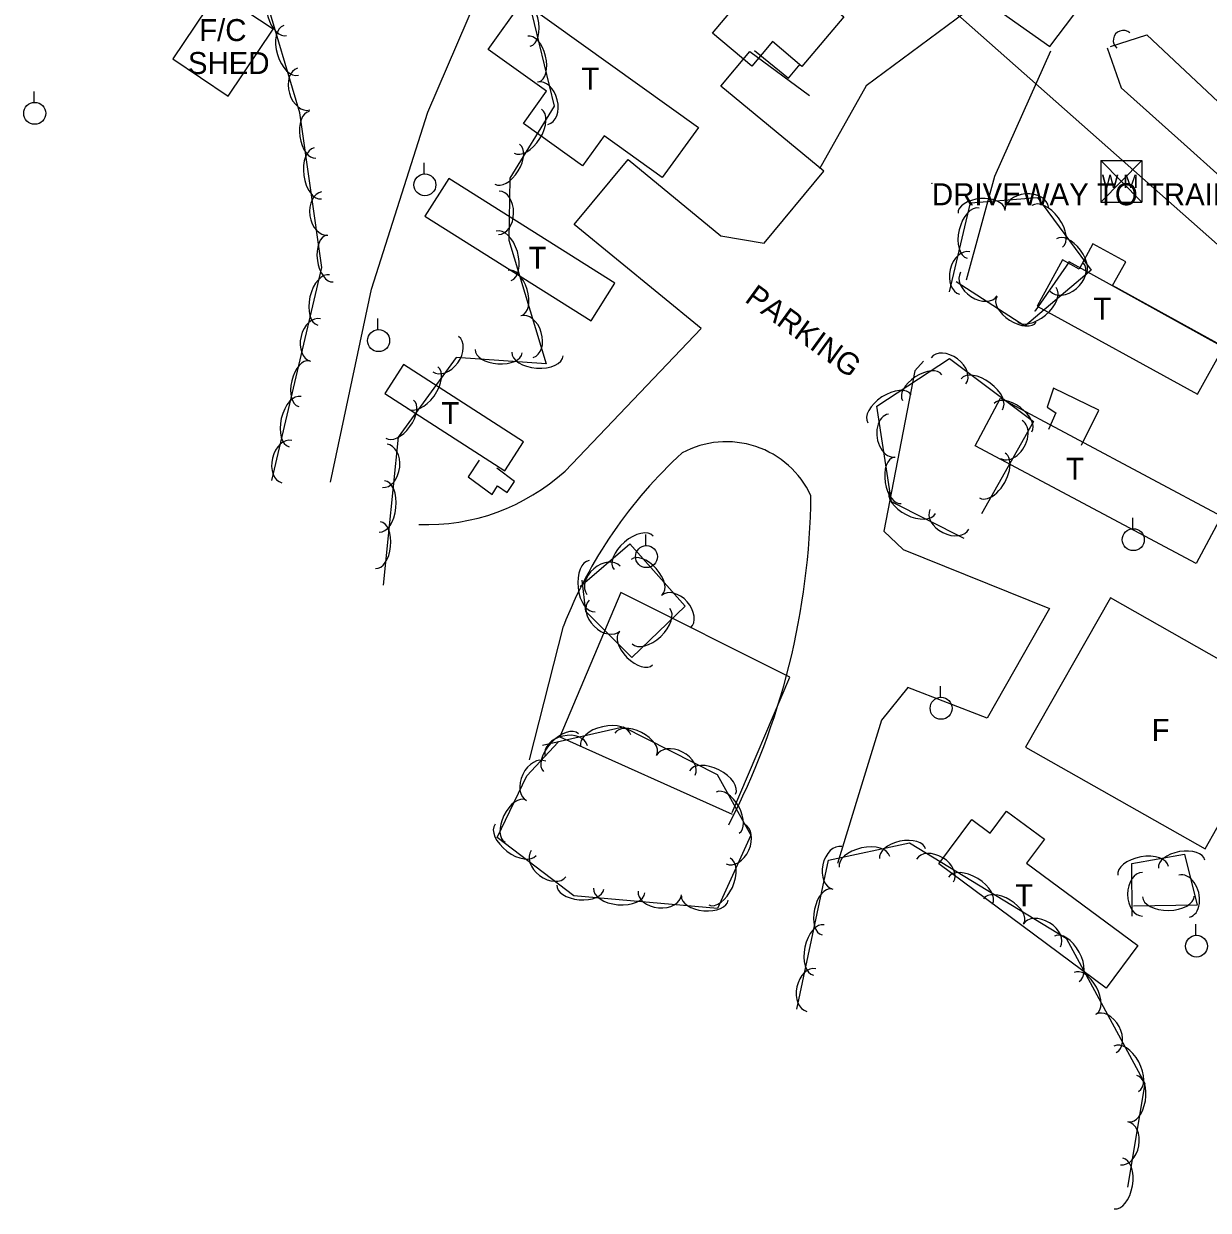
# Model space of a CAD drawing. Extents: x 1441650 to 1491889, y 345904 to 358319.
# Drawn here: x 1444480 to 1444749.5, y 354946.4 to 355216.4 of the extents above; entities that cross this region are included whole.
import ezdxf

# ---------------------------------------------------------------- set-up
doc = ezdxf.new("R2010")
doc.units = 0
for name, color, linetype in [('S_BUILDING', 7, 'Continuous'), ('S_BUILDING_ANNOT', 7, 'Continuous'), ('S_CROSS_DRAIN', 7, 'Continuous'), ('S_DITCHLINE', 7, 'Continuous'), ('S_EDGE_PAVEMENT', 7, 'Continuous'), ('S_GRAVEL_ROAD', 7, 'Continuous'), ('S_MSC_PT_SYM', 7, 'Continuous'), ('S_PARKING', 7, 'Continuous'), ('S_PARKING_ANNOT', 7, 'Continuous'), ('S_SIDEWALK', 7, 'Continuous'), ('S_STR_PT_SYM', 7, 'Continuous'), ('S_STREAM', 7, 'Continuous'), ('S_SURVEY_TEXT_ANNOT', 7, 'Continuous'), ('S_TREE', 7, 'Continuous'), ('S_UTILITY_POLE', 7, 'Continuous'), ('S_WATER_UTILITIES', 7, 'Continuous')]:
    doc.layers.add(name, color=color, linetype=linetype)

msp = doc.modelspace()

# ---------------------------------------------------------------- linework, layer by layer
at = {"layer": 'S_BUILDING'}
for p, q in [((1444717.78, 355162.25), (1444710.06, 355151.07)), ((1444752.97, 355142.74), (1444717.78, 355162.25))]:
    msp.add_line(p, q, dxfattribs=at)
for points in [[(1444614.58, 355261.65), (1444666.53, 355218.02), (1444657.04, 355206.72), (1444650.32, 355212.37), (1444645.61, 355206.76), (1444636.67, 355214.26), (1444641.61, 355220.15), (1444605.32, 355250.62)], [(1444524.14, 355223.65), (1444513.94, 355208.43), (1444526.53, 355199.99), (1444536.73, 355215.21)], [(1444593.51, 355221.48), (1444633.47, 355192.86), (1444625.28, 355181.42), (1444612.03, 355190.91), (1444607.15, 355184.1), (1444593.68, 355193.75), (1444598.92, 355201.06), (1444585.67, 355210.54)], [(1444614.48, 355157.39), (1444576.69, 355181.19), (1444571.29, 355172.62), (1444609.08, 355148.82)], [(1444710.54, 355152.19), (1444747.02, 355132.12), (1444752.97, 355142.94), (1444727.71, 355156.84), (1444730.68, 355162.24), (1444723.23, 355166.33), (1444720.08, 355160.61), (1444716.31, 355162.68)], [(1444562.15, 355132.3), (1444589.45, 355114.67), (1444593.73, 355121.31), (1444566.43, 355138.93)], [(1444746.7, 355093.58), (1444696.43, 355120.39), (1444702.2, 355131.2), (1444752.46, 355104.39)], [(1444786.64, 355052.01), (1444727.19, 355085.76), (1444707.91, 355051.8), (1444748.72, 355028.64), (1444754.07, 355038.07), (1444772.72, 355027.48)], [(1444726.22, 354997), (1444688.21, 355025.24), (1444695.7, 355035.32), (1444699.84, 355032.25), (1444703.58, 355037.28), (1444712.18, 355030.89), (1444708.13, 355025.43), (1444733.4, 355006.65)]]:
    msp.add_lwpolyline(points, close=True, dxfattribs=at)
at = {"layer": 'S_CROSS_DRAIN'}
msp.add_arc((1444730.14, 355212.61), 2.3, 49.2977, 229.6269, dxfattribs=at)
at = {"layer": 'S_DITCHLINE'}
for points in [[(1444727.25, 355211.24), (1444735.48, 355213.92), (1444751.7, 355198.67), (1444767.91, 355183.41), (1444784.13, 355168.16), (1444800.34, 355152.91), (1444815.44, 355138.83), (1444830.53, 355124.75), (1444845.63, 355110.67), (1444860.72, 355096.59), (1444865.57, 355092)], [(1444726.43, 355210.95), (1444729.66, 355201.87), (1444745.39, 355187.76), (1444761.12, 355173.66), (1444776.85, 355159.55), (1444792.58, 355145.45), (1444808.41, 355132.14), (1444824.25, 355118.84), (1444840.08, 355105.53), (1444855.92, 355092.22), (1444863.07, 355089.79)]]:
    msp.add_lwpolyline(points, dxfattribs=at)
at = {"layer": 'S_EDGE_PAVEMENT'}
msp.add_lwpolyline([(1444704.13, 355259.25), (1444706.08, 355244.15), (1444704.86, 355233.56), (1444698.23, 355222.03), (1444713.4, 355211.24), (1444724.32, 355225.74), (1444730.73, 355228.64), (1444738.58, 355230.11)], dxfattribs=at)
at = {"layer": 'S_GRAVEL_ROAD'}
for points in [[(1444696.18, 355220.48), (1444683.91, 355211.39), (1444671.63, 355202.3), (1444661.02, 355183.45)], [(1444713.55, 355210.21), (1444707.19, 355195.92), (1444700.83, 355181.64), (1444694.38, 355158.08)]]:
    msp.add_lwpolyline(points, dxfattribs=at)
at = {"layer": 'S_MSC_PT_SYM'}
msp.add_lwpolyline([(1444686.61, 355180.13), (1444686.61, 355180.18), (1444686.61, 355180.13), (1444686.56, 355180.13), (1444686.61, 355180.13), (1444686.61, 355180.08), (1444686.61, 355180.13), (1444686.66, 355180.13)], dxfattribs=at)
at = {"layer": 'S_PARKING'}
for points in [[(1444603.15, 355114.65), (1444634.13, 355147.06), (1444605.24, 355170.74), (1444617.53, 355185.55), (1444638.59, 355168.16), (1444648.47, 355166.52), (1444662, 355182.87), (1444638.62, 355202.21), (1444645.16, 355210.12), (1444658.76, 355200.1)], [(1444684.71, 355139.65), (1444682.73, 355137.48), (1444675.63, 355100.93), (1444680.05, 355096.78), (1444713.32, 355083.37), (1444699.13, 355058.38), (1444681.11, 355065.39), (1444675.11, 355057.92), (1444669.7, 355040.19), (1444665.13, 355025.32)], [(1444641.15, 355036.93), (1444654.28, 355067.72), (1444615.81, 355087), (1444602, 355054.19), (1444641.19, 355036.56)], [(1444595.05, 355048.94), (1444602.78, 355079.37)]]:
    msp.add_lwpolyline(points, dxfattribs=at)
for centre, radius, start, end in [((1444701.83, 355040.5), 106.4, 132.6211, 158.5714), ((1444492.47, 355110.81), 166.61, 332.6027, 359.3912)]:
    msp.add_arc(centre, radius, start, end, dxfattribs=at)
for centre, major_axis, ratio, start_param, end_param in [((1444639.83, 355100.09), (-17.62, 11.84), 0.999989, 4.168466, 5.797395), ((1444571.67, 355149.15), (46.63, 2.65), 0.999959, 4.617442, 5.395268)]:
    msp.add_ellipse(centre, major_axis=major_axis, ratio=ratio, start_param=start_param, end_param=end_param, dxfattribs=at)
at = {"layer": 'S_SIDEWALK'}
for points in [[(1444646.28, 355210.38), (1444653.97, 355204.02), (1444656.66, 355207.27)], [(1444720.64, 355120.53), (1444724.55, 355128.51), (1444714.27, 355133.52), (1444712.84, 355129.15), (1444714.75, 355127.89), (1444713.1, 355124.09)], [(1444583.59, 355117.11), (1444581.08, 355113.33), (1444586.58, 355109.32), (1444587.77, 355111.29), (1444590.01, 355109.8), (1444591.64, 355112.29), (1444587.67, 355115.31)]]:
    msp.add_lwpolyline(points, dxfattribs=at)
at = {"layer": 'S_STR_PT_SYM'}
for points in [[(1444717.78, 355162.25), (1444717.78, 355162.3), (1444717.78, 355162.25), (1444717.73, 355162.25), (1444717.78, 355162.25), (1444717.78, 355162.2), (1444717.78, 355162.25), (1444717.83, 355162.25)], [(1444710.06, 355151.07), (1444710.06, 355151.12), (1444710.06, 355151.07), (1444710.01, 355151.07), (1444710.06, 355151.07), (1444710.06, 355151.02), (1444710.06, 355151.07), (1444710.11, 355151.07)]]:
    msp.add_lwpolyline(points, dxfattribs=at)
at = {"layer": 'S_STREAM'}
msp.add_lwpolyline([(1444549.83, 355112.14), (1444559.12, 355156), (1444571.92, 355196.31), (1444587.74, 355233.05), (1444591.83, 355246.18), (1444595.35, 355270.93), (1444598.96, 355288.68), (1444604.16, 355309.62)], dxfattribs=at)
at = {"layer": 'S_TREE'}
for points in [[(1444593.83, 355225.99), (1444600.7, 355197.69), (1444590.57, 355181.32), (1444590.36, 355167.21), (1444598.84, 355139.03), (1444578.36, 355140.45), (1444565.21, 355122.38), (1444561.82, 355088.65)], [(1444536.43, 355112.53), (1444547.83, 355160.94), (1444542.83, 355196.2), (1444534.72, 355223.53)], [(1444690.59, 355155.46), (1444695.41, 355175.68), (1444710.61, 355176.9), (1444722.8, 355160.34), (1444707.77, 355147.65), (1444692.11, 355157.69)], [(1444693.95, 355099.33), (1444677.44, 355107.63), (1444674.04, 355129.42), (1444690.63, 355140.24), (1444709.71, 355125.9), (1444697.85, 355104.93)], [(1444606.59, 355088.39), (1444617.87, 355098.07), (1444630.5, 355083.86), (1444618.32, 355072.23), (1444607.86, 355082.65), (1444607.02, 355089.84)], [(1444598.06, 355052.26), (1444616.36, 355056.4), (1444637.79, 355045.57), (1444645.39, 355031.77), (1444637.8, 355015.07), (1444605.13, 355017.97), (1444587.68, 355031.26), (1444594.48, 355045.25), (1444601.62, 355052.97)], [(1444655.84, 354992.18), (1444663.04, 355026.12), (1444681.5, 355030.06), (1444717.1, 355008.38), (1444735.04, 354975.28), (1444731.05, 354951.69)], [(1444732.13, 355013.38), (1444732.1, 355025.37), (1444744.06, 355027.46), (1444746.95, 355015.83), (1444732.43, 355015.63)]]:
    msp.add_lwpolyline(points, dxfattribs=at)
for centre, major_axis, ratio, start_param, end_param in [((1444538.31, 355218.87), (1.52, -5.13), 0.540696, 3.141593, 6.283185), ((1444593.82, 355217.02), (-1.39, 5.7), 0.550076, 3.141593, 6.283185), ((1444540.83, 355210.37), (1.67, -5.63), 0.550076, 3.141593, 6.283185), ((1444595.92, 355208.41), (-1.26, 5.2), 0.540696, 3.141593, 6.283185), ((1444543.72, 355201.57), (1.41, -4.75), 0.685306, 3.141593, 6.283185), ((1444598.09, 355198.34), (-1.17, 4.82), 0.685306, 3.141593, 6.283185), ((1444545.69, 355191.15), (0.75, -5.29), 0.540695, 3.141593, 6.283185), ((1444594.68, 355191.99), (3.09, 4.99), 0.550072, 3.141593, 6.283185), ((1444590.02, 355184.45), (2.81, 4.55), 0.540692, 3.141593, 6.283185), ((1444546.93, 355182.37), (0.82, -5.81), 0.550075, 3.141593, 6.283185), ((1444548.49, 355173.24), (0.7, -4.91), 0.685305, 3.141593, 6.283185), ((1444588.07, 355173.42), (0.08, 4.95), 0.685304, 3.141593, 6.283185), ((1444697.87, 355173.75), (-5.33, -0.43), 0.540699, 3.141593, 6.283185), ((1444708.16, 355174.31), (-4.94, -0.4), 0.685311, 3.141593, 6.283185), ((1444712.82, 355170.32), (-3.48, 4.73), 0.55008, 3.141593, 6.283185), ((1444695.95, 355168.79), (-1.36, -5.71), 0.55008, 3.141593, 6.283185), ((1444549.68, 355163), (0.75, -5.29), 0.540695, 3.141593, 6.283185), ((1444589.21, 355163.65), (-1.69, 5.62), 0.550076, 3.141593, 6.283185), ((1444718.07, 355163.18), (-3.17, 4.31), 0.540699, 3.141593, 6.283185), ((1444694.06, 355159.72), (-1.15, -4.82), 0.685311, 3.141593, 6.283185), ((1444717.28, 355158.79), (3.79, 3.2), 0.685311, 3.141593, 6.283185), ((1444548.27, 355153.56), (-1.34, -5.71), 0.550073, 3.141593, 6.283185), ((1444591.77, 355155.16), (-1.54, 5.12), 0.540696, 3.141593, 6.283185), ((1444697.3, 355157.2), (4.17, -2.68), 0.685311, 3.141593, 6.283185), ((1444705.83, 355151.42), (4.5, -2.89), 0.540699, 3.141593, 6.283185), ((1444710.37, 355152.62), (4.48, 3.79), 0.55008, 3.141593, 6.283185), ((1444546.4, 355144.48), (-1.14, -4.82), 0.685302, 3.141593, 6.283185), ((1444594.49, 355145.22), (-1.43, 4.75), 0.685307, 3.141593, 6.283185), ((1444576.01, 355141.26), (2.92, 4.01), 0.685301, 3.141593, 6.283185), ((1444588.06, 355141.91), (5.33, -0.37), 0.540697, 3.141593, 6.283185), ((1444596.9, 355141.29), (5.85, -0.41), 0.550078, 3.141593, 6.283185), ((1444690.37, 355137.46), (-3.96, 2.98), 0.685289, 3.141593, 6.283185), ((1444543.79, 355134.52), (-1.22, -5.2), 0.540692, 3.141593, 6.283185), ((1444570.77, 355133.62), (3.45, 4.74), 0.550072, 3.141593, 6.283185), ((1444684.39, 355133.64), (-4.48, -2.92), 0.540697, 3.141593, 6.283185), ((1444697.93, 355132.1), (-4.69, 3.53), 0.550063, 3.141593, 6.283185), ((1444676.97, 355128.8), (-4.92, -3.21), 0.550078, 3.141593, 6.283185), ((1444541.76, 355125.88), (-1.34, -5.71), 0.550073, 3.141593, 6.283185), ((1444565.55, 355126.45), (3.15, 4.32), 0.540692, 3.141593, 6.283185), ((1444705.02, 355126.77), (-4.27, 3.21), 0.540683, 3.141593, 6.283185), ((1444677.49, 355122.72), (0.76, -4.9), 0.685341, 3.141513, 6.283106), ((1444704.66, 355121.82), (2.44, 4.31), 0.68531, 3.141592, 6.283185), ((1444539.89, 355116.81), (-1.14, -4.82), 0.685302, 3.141593, 6.283185), ((1444562.16, 355115.84), (0.5, 4.93), 0.685303, 3.141593, 6.283185), ((1444700.34, 355113.63), (2.89, 5.11), 0.550079, 3.141592, 6.283185), ((1444678.82, 355112.51), (0.82, -5.28), 0.540723, 3.141546, 6.283138), ((1444561.49, 355106.6), (0.59, 5.84), 0.550073, 3.141593, 6.283185), ((1444682.2, 355107.61), (5.24, -2.64), 0.550063, 3.141593, 6.283185), ((1444690.59, 355103.68), (4.43, -2.23), 0.68529, 3.141593, 6.283185), ((1444560.6, 355097.78), (0.54, 5.32), 0.540693, 3.141593, 6.283185), ((1444618.75, 355096.03), (-4.45, -3.82), 0.550143, 3.141593, 6.283185), ((1444611.9, 355089.8), (-3.76, -3.23), 0.68539, 3.141593, 6.283185), ((1444621.74, 355090.52), (-3.55, 4), 0.540699, 3.141593, 6.283185), ((1444609.32, 355088.44), (0.68, -5.83), 0.55008, 3.141593, 6.283185), ((1444628.39, 355082.65), (-3.29, 3.7), 0.685311, 3.141593, 6.283185), ((1444612.14, 355081.74), (3.51, -3.5), 0.685311, 3.141593, 6.283185), ((1444622.7, 355079.35), (4.25, 4.05), 0.55008, 3.141593, 6.283185), ((1444619.26, 355074.29), (3.79, -3.77), 0.540699, 3.141593, 6.283185), ((1444612.39, 355053.32), (-5.72, -1.29), 0.550184, 3.141593, 6.283185), ((1444602.27, 355050.55), (-3.98, -4.31), 0.55008, 3.141593, 6.283185), ((1444603.41, 355051.03), (-4.83, -1.09), 0.685441, 3.141593, 6.283185), ((1444619.25, 355052.56), (-4.77, 2.41), 0.540699, 3.141593, 6.283185), ((1444628.33, 355047.68), (-4.42, 2.23), 0.685311, 3.141593, 6.283185), ((1444596.59, 355044.14), (-2.17, -4.46), 0.685311, 3.141593, 6.283185), ((1444636.71, 355043.74), (-5.24, 2.65), 0.55008, 3.141593, 6.283185), ((1444591.85, 355034.99), (-2.34, -4.81), 0.540699, 3.141593, 6.283185), ((1444640.14, 355036.9), (-2.58, 4.68), 0.540699, 3.141593, 6.283185), ((1444591.9, 355030.71), (4.67, -3.55), 0.55008, 3.141593, 6.283185), ((1444641.87, 355029.77), (2.05, 4.51), 0.685311, 3.141593, 6.283185), ((1444665.1, 355024.34), (-1.03, -4.85), 0.685311, 3.141593, 6.283185), ((1444679.93, 355027.56), (-5.23, -1.12), 0.540699, 3.141593, 6.283185), ((1444599.42, 355025.31), (3.94, -3), 0.685311, 3.141593, 6.283185), ((1444671.26, 355025.71), (-5.74, -1.23), 0.55008, 3.141593, 6.283185), ((1444687.3, 355023.74), (-4.23, 2.58), 0.685311, 3.141593, 6.283185), ((1444734.66, 355023.66), (-5.78, -1.01), 0.55008, 3.141593, 6.283185), ((1444743.4, 355025.19), (-5.27, -0.92), 0.540699, 3.141593, 6.283185), ((1444638.27, 355021.24), (2.43, 5.34), 0.55008, 3.141593, 6.283185), ((1444695.35, 355019.15), (-5.01, 3.05), 0.55008, 3.141593, 6.283185), ((1444734.5, 355018.34), (0.01, -4.96), 0.68531, 3.141593, 6.283185), ((1444743.98, 355017.9), (-1.2, 4.81), 0.68531, 3.141595, 6.283188), ((1444606.62, 355019.97), (5.33, -0.47), 0.540699, 3.141593, 6.283185), ((1444615.46, 355019.18), (5.85, -0.52), 0.55008, 3.141593, 6.283185), ((1444624.7, 355018.63), (4.94, -0.44), 0.685311, 3.141593, 6.283185), ((1444662.71, 355014.32), (-1.11, -5.23), 0.540699, 3.141593, 6.283185), ((1444634.94, 355017.46), (5.33, -0.47), 0.540699, 3.141593, 6.283185), ((1444702.92, 355014.53), (-4.57, 2.78), 0.540699, 3.141593, 6.283185), ((1444740.38, 355017.86), (5.87, 0.08), 0.550129, 3.141593, 6.283185), ((1444660.87, 355005.65), (-1.22, -5.74), 0.55008, 3.141593, 6.283185), ((1444711.58, 355008.95), (-4.23, 2.58), 0.685311, 3.141593, 6.283185), ((1444717.26, 355003.63), (-2.8, 5.16), 0.55008, 3.141593, 6.283185), ((1444659.2, 354996.54), (-1.03, -4.85), 0.685311, 3.141593, 6.283185), ((1444721.49, 354995.83), (-2.55, 4.7), 0.540699, 3.141593, 6.283185), ((1444726.17, 354986.65), (-2.36, 4.36), 0.685311, 3.141593, 6.283185), ((1444730.81, 354978.64), (-2.8, 5.16), 0.55008, 3.141593, 6.283185), ((1444732.3, 354971.79), (0.89, 5.27), 0.540699, 3.141593, 6.283185), ((1444730.32, 354961.68), (0.83, 4.89), 0.685311, 3.141593, 6.283185), ((1444729.03, 354952.51), (0.98, 5.79), 0.55008, 3.141593, 6.283185)]:
    msp.add_ellipse(centre, major_axis=major_axis, ratio=ratio, start_param=start_param, end_param=end_param, dxfattribs=at)
at = {"layer": 'S_UTILITY_POLE'}
for p, q in [((1444482.39, 355198.57), (1444482.39, 355201.05)), ((1444571.13, 355182.29), (1444571.13, 355184.77)), ((1444560.6, 355146.85), (1444560.6, 355149.33)), ((1444732.27, 355101.55), (1444732.27, 355104.03)), ((1444621.52, 355097.69), (1444621.52, 355100.17)), ((1444688.55, 355063.18), (1444688.55, 355065.66)), ((1444746.63, 355009.04), (1444746.63, 355011.52))]:
    msp.add_line(p, q, dxfattribs=at)
for centre in [(1444482.53, 355196.05), (1444571.27, 355179.77), (1444560.74, 355144.33), (1444732.41, 355099.03), (1444621.67, 355095.17), (1444688.69, 355060.66), (1444746.78, 355006.52)]:
    msp.add_circle(centre, 2.5, dxfattribs=at)
at = {"layer": 'S_WATER_UTILITIES'}
for p, q in [((1444691.82, 355219.05), (1444845.24, 355083.15)), ((1444725.03, 355185.3), (1444734.37, 355185.3)), ((1444725.03, 355185.3), (1444725.03, 355175.81)), ((1444725.03, 355185.3), (1444734.37, 355175.81)), ((1444734.37, 355185.3), (1444725.03, 355175.81)), ((1444734.37, 355185.3), (1444734.37, 355175.81)), ((1444725.03, 355175.81), (1444734.37, 355175.81))]:
    msp.add_line(p, q, dxfattribs=at)

# ---------------------------------------------------------------- texts
at = {"layer": 'S_BUILDING_ANNOT'}
for s, p in [('F/C', (1444519.93, 355212.5)), ('SHED', (1444517.37, 355205)), ('T', (1444606.86, 355201.43)), ('T', (1444594.85, 355160.67)), ('T', (1444723.32, 355149.13)), ('T', (1444575.02, 355125.34)), ('T', (1444717.13, 355112.66)), ('F', (1444736.59, 355053.25)), ('T', (1444705.54, 355015.61))]:
    msp.add_text(s, height=5, dxfattribs=at).set_placement(p)
at = {"layer": 'S_PARKING_ANNOT'}
msp.add_text('PARKING', height=5, rotation=323.9905, dxfattribs=at).set_placement((1444643.79, 355153.35))
at = {"layer": 'S_SURVEY_TEXT_ANNOT'}
msp.add_text('DRIVEWAY TO TRAILER PARK', height=5, dxfattribs=at).set_placement((1444686.61, 355175.13))
at = {"layer": 'S_WATER_UTILITIES'}
msp.add_text('W M', height=3, rotation=360, dxfattribs=at).set_placement((1444725.24, 355179.07))

doc.saveas('drawing.dxf')
